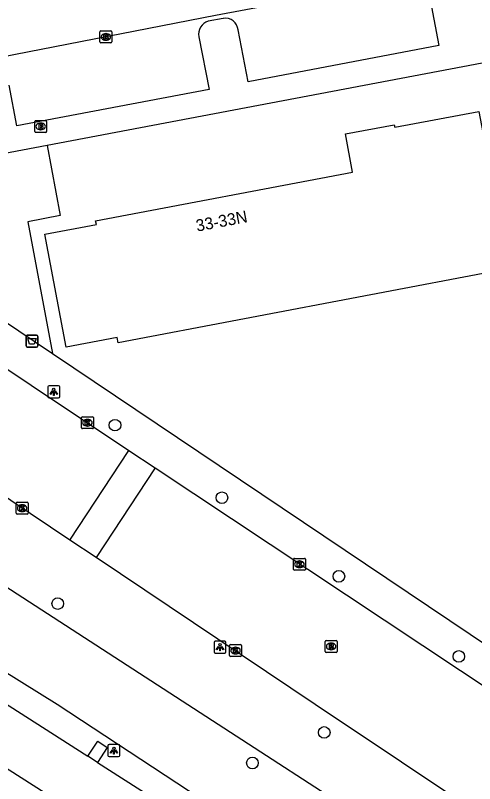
# Model space of a CAD drawing. Extents: x 158352 to 159489, y 383828 to 384597.
# Drawn here: x 158703.8 to 158742.5, y 383993.3 to 384058 of the extents above; entities that cross this region are included whole.
import ezdxf

# ---------------------------------------------------------------- set-up
doc = ezdxf.new("R2010")
doc.units = 0
for name, color, linetype in [('IMGEO_Afvalbak', 7, 'Continuous'), ('IMGEO_Berm_groen', 7, 'Continuous'), ('IMGEO_Boom', 7, 'Continuous'), ('IMGEO_Brandkraan', 7, 'Continuous'), ('IMGEO_Groenvoorziening', 7, 'Continuous'), ('IMGEO_Kolk', 7, 'Continuous'), ('IMGEO_Lichtpunt', 7, 'Continuous'), ('IMGEO_Pand', 7, 'Continuous'), ('IMGEO_Pand_nummerreeks', 7, 'Continuous'), ('IMGEO_Rijbaan_lokaal_open', 7, 'Continuous'), ('IMGEO_Rijbaan_regionaal_gesloten', 7, 'Continuous'), ('IMGEO_Rioolput', 7, 'Continuous'), ('IMGEO_Voetpad_open', 7, 'Continuous')]:
    doc.layers.add(name, color=color, linetype=linetype)

msp = doc.modelspace()

# ---------------------------------------------------------------- linework, layer by layer
at = {"layer": 'IMGEO_Afvalbak'}
for p, q in [((158704.724, 384030.203), (158704.724, 384031.003)), ((158704.724, 384031.003), (158704.724, 384030.203)), ((158704.824, 384031.103), (158705.614, 384031.103)), ((158705.614, 384031.103), (158704.824, 384031.103)), ((158705.714, 384031.003), (158705.714, 384030.203)), ((158705.714, 384030.203), (158705.714, 384031.003)), ((158705.614, 384030.103), (158704.824, 384030.103)), ((158704.824, 384030.103), (158705.614, 384030.103))]:
    msp.add_line(p, q, dxfattribs=at)
msp.add_lwpolyline([(158704.867, 384030.817), (158705.571, 384030.817), (158705.422, 384030.347), (158705.016, 384030.347), (158704.867, 384030.817)], dxfattribs=at)
for centre, start, end in [((158704.824, 384031.003), 90, 180), ((158704.824, 384031.003), 90, 180), ((158705.614, 384031.003), 0, 90), ((158705.614, 384031.003), 360, 90), ((158704.824, 384030.203), 180, 270), ((158704.824, 384030.203), 180, 270), ((158705.614, 384030.203), 270, 0), ((158705.614, 384030.203), 270, 0)]:
    msp.add_arc(centre, 0.1, start, end, dxfattribs=at)
at = {"layer": 'IMGEO_Berm_groen'}
msp.add_lwpolyline([(158809.728, 383931.93), (158795.981, 383941.779), (158765.871, 383961.56), (158707.358, 384000), (158677.929, 384018.316), (158661.741, 384028.584), (158651.483, 384034.675), (158626.962, 384050.112), (158614.378, 384057.858), (158613.62, 384057.184)], dxfattribs=at)
at = {"layer": 'IMGEO_Boom'}
for centre in [(158712.221, 384023.531), (158721.232, 384017.426), (158731.084, 384010.805), (158707.394, 384008.505), (158741.191, 384004.059), (158729.848, 383997.658), (158723.799, 383995.087)]:
    msp.add_circle(centre, 0.489, dxfattribs=at)
at = {"layer": 'IMGEO_Brandkraan'}
for p, q in [((158705.459, 384048.261), (158705.459, 384049.113)), ((158705.534, 384049.187), (158706.386, 384049.187)), ((158705.947, 384048.967), (158705.972, 384048.967)), ((158706.46, 384049.113), (158706.46, 384048.261)), ((158705.97, 384048.407), (158705.945, 384048.407)), ((158706.386, 384048.187), (158705.534, 384048.187))]:
    msp.add_line(p, q, dxfattribs=at)
for points in [[(158705.459, 384048.261), (158705.459, 384049.113)], [(158705.534, 384049.187), (158706.386, 384049.187)], [(158705.807, 384048.887), (158705.807, 384048.487), (158706.02, 384048.487)], [(158706.038, 384048.887), (158705.807, 384048.887)], [(158706.46, 384049.113), (158706.46, 384048.261)], [(158705.986, 384048.806), (158705.932, 384048.806), (158705.932, 384048.73)], [(158705.932, 384048.73), (158705.985, 384048.73)], [(158705.994, 384048.654), (158705.932, 384048.654), (158705.932, 384048.573)], [(158705.932, 384048.573), (158705.994, 384048.573)], [(158706.386, 384048.187), (158705.534, 384048.187)]]:
    msp.add_lwpolyline(points, dxfattribs=at)
for centre, radius, start, end in [((158705.536, 384049.111), 0.0765, 91.55205, 178.44795), ((158705.536, 384049.111), 0.0765, 91.55205, 178.44795), ((158706.042, 384048.742), 0.145, 59.4692, 91.53667), ((158706.067, 384048.789), 0.0922, 285.51372, 58.15012), ((158706.384, 384049.111), 0.0765, 1.55205, 88.44795), ((158706.384, 384049.111), 0.0765, 1.55205, 88.44795), ((158705.536, 384048.263), 0.0765, 181.55205, 268.44795), ((158705.536, 384048.263), 0.0765, 181.55205, 268.44795), ((158705.987, 384048.768), 0.0379, 267.82845, 90.93552), ((158705.995, 384048.613), 0.0404, 269.87594, 90.50774), ((158706.026, 384048.738), 0.251, 268.66757, 293.53466), ((158706.072, 384048.597), 0.105, 301.31148, 78.98903), ((158706.384, 384048.263), 0.0765, 271.55205, 358.44795), ((158706.384, 384048.263), 0.0765, 271.55205, 358.44795)]:
    msp.add_arc(centre, radius, start, end, dxfattribs=at)
for centre, major_axis, ratio, start_param, end_param in [((158705.946, 384048.687), (-0.387, 0.002), 0.722429, 4.712389, 7.853982), ((158705.971, 384048.687), (-0.39, 0.002), 0.717154, 1.570796, 4.712389)]:
    msp.add_ellipse(centre, major_axis=major_axis, ratio=ratio, start_param=start_param, end_param=end_param, dxfattribs=at)
at = {"layer": 'IMGEO_Groenvoorziening'}
for points in [[(158631.002, 384057.298), (158666.397, 384033.665), (158718.365, 384000), (158753.016, 383977.553), (158769.011, 383966.352)], [(158706.5, 384047.092), (158707.6, 384041.192), (158704.875, 384040.668), (158706.944, 384029.577)]]:
    msp.add_lwpolyline(points, dxfattribs=at)
at = {"layer": 'IMGEO_Kolk'}
for p, q in [((158710.954, 384055.8), (158710.954, 384056.652)), ((158711.029, 384056.726), (158711.881, 384056.726)), ((158711.955, 384056.652), (158711.955, 384055.8)), ((158711.442, 384056.506), (158711.467, 384056.506)), ((158711.881, 384055.726), (158711.029, 384055.726)), ((158711.465, 384055.946), (158711.44, 384055.946)), ((158709.397, 384023.313), (158709.397, 384024.165)), ((158709.472, 384024.239), (158710.324, 384024.239)), ((158709.885, 384024.019), (158709.91, 384024.019)), ((158710.398, 384024.165), (158710.398, 384023.313)), ((158710.324, 384023.239), (158709.472, 384023.239)), ((158709.908, 384023.459), (158709.883, 384023.459)), ((158703.896, 384016.118), (158703.896, 384016.97)), ((158703.971, 384017.044), (158704.823, 384017.044)), ((158704.384, 384016.824), (158704.409, 384016.824)), ((158704.897, 384016.97), (158704.897, 384016.118)), ((158704.823, 384016.044), (158703.971, 384016.044)), ((158704.407, 384016.264), (158704.382, 384016.264)), ((158727.258, 384011.392), (158727.258, 384012.244)), ((158727.333, 384012.318), (158728.185, 384012.318)), ((158727.746, 384012.098), (158727.771, 384012.098)), ((158728.259, 384012.244), (158728.259, 384011.392)), ((158727.769, 384011.538), (158727.744, 384011.538)), ((158728.185, 384011.318), (158727.333, 384011.318)), ((158721.878, 384004.127), (158721.878, 384004.979)), ((158721.953, 384005.053), (158722.805, 384005.053)), ((158722.879, 384004.979), (158722.879, 384004.127)), ((158722.389, 384004.273), (158722.364, 384004.273)), ((158722.366, 384004.833), (158722.391, 384004.833)), ((158722.805, 384004.053), (158721.953, 384004.053))]:
    msp.add_line(p, q, dxfattribs=at)
for points in [[(158710.954, 384055.8), (158710.954, 384056.652)], [(158711.029, 384056.726), (158711.881, 384056.726)], [(158711.955, 384056.652), (158711.955, 384055.8)], [(158711.275, 384056.426), (158711.398, 384056.426), (158711.398, 384056.275), (158711.528, 384056.426), (158711.692, 384056.426), (158711.546, 384056.275), (158711.699, 384056.026), (158711.547, 384056.026), (158711.462, 384056.19), (158711.398, 384056.123), (158711.398, 384056.026), (158711.275, 384056.026), (158711.275, 384056.426)], [(158711.881, 384055.726), (158711.029, 384055.726)], [(158709.397, 384023.313), (158709.397, 384024.165)], [(158709.472, 384024.239), (158710.324, 384024.239)], [(158709.718, 384023.939), (158709.841, 384023.939), (158709.841, 384023.788), (158709.971, 384023.939), (158710.135, 384023.939), (158709.989, 384023.788), (158710.142, 384023.539), (158709.99, 384023.539), (158709.905, 384023.703), (158709.841, 384023.636), (158709.841, 384023.539), (158709.718, 384023.539), (158709.718, 384023.939)], [(158710.398, 384024.165), (158710.398, 384023.313)], [(158710.324, 384023.239), (158709.472, 384023.239)], [(158703.896, 384016.118), (158703.896, 384016.97)], [(158703.971, 384017.044), (158704.823, 384017.044)], [(158704.217, 384016.744), (158704.34, 384016.744), (158704.34, 384016.593), (158704.47, 384016.744), (158704.634, 384016.744), (158704.488, 384016.593), (158704.641, 384016.344), (158704.489, 384016.344), (158704.404, 384016.508), (158704.34, 384016.441), (158704.34, 384016.344), (158704.217, 384016.344), (158704.217, 384016.744)], [(158704.897, 384016.97), (158704.897, 384016.118)], [(158704.823, 384016.044), (158703.971, 384016.044)], [(158727.258, 384011.392), (158727.258, 384012.244)], [(158727.333, 384012.318), (158728.185, 384012.318)], [(158727.579, 384012.018), (158727.702, 384012.018), (158727.702, 384011.867), (158727.832, 384012.018), (158727.996, 384012.018), (158727.85, 384011.867), (158728.003, 384011.618), (158727.851, 384011.618), (158727.766, 384011.782), (158727.702, 384011.715), (158727.702, 384011.618), (158727.579, 384011.618), (158727.579, 384012.018)], [(158728.259, 384012.244), (158728.259, 384011.392)], [(158728.185, 384011.318), (158727.333, 384011.318)], [(158721.878, 384004.127), (158721.878, 384004.979)], [(158721.953, 384005.053), (158722.805, 384005.053)], [(158722.879, 384004.979), (158722.879, 384004.127)], [(158722.199, 384004.753), (158722.322, 384004.753), (158722.322, 384004.602), (158722.452, 384004.753), (158722.616, 384004.753), (158722.47, 384004.602), (158722.623, 384004.353), (158722.471, 384004.353), (158722.386, 384004.517), (158722.322, 384004.45), (158722.322, 384004.353), (158722.199, 384004.353), (158722.199, 384004.753)], [(158722.805, 384004.053), (158721.953, 384004.053)]]:
    msp.add_lwpolyline(points, dxfattribs=at)
for centre, start, end in [((158711.031, 384056.65), 91.55205, 178.44795), ((158711.031, 384056.65), 91.55205, 178.44795), ((158711.879, 384056.65), 1.55205, 88.44795), ((158711.879, 384056.65), 1.55205, 88.44795), ((158711.031, 384055.802), 181.55205, 268.44795), ((158711.031, 384055.802), 181.55205, 268.44795), ((158711.879, 384055.802), 271.55205, 358.44795), ((158711.879, 384055.802), 271.55205, 358.44795), ((158709.474, 384024.163), 91.55205, 178.44795), ((158709.474, 384024.163), 91.55205, 178.44795), ((158710.322, 384024.163), 1.55205, 88.44795), ((158710.322, 384024.163), 1.55205, 88.44795), ((158709.474, 384023.315), 181.55205, 268.44795), ((158709.474, 384023.315), 181.55205, 268.44795), ((158710.322, 384023.315), 271.55205, 358.44795), ((158710.322, 384023.315), 271.55205, 358.44795), ((158703.973, 384016.968), 91.55205, 178.44795), ((158703.973, 384016.968), 91.55205, 178.44795), ((158704.821, 384016.968), 1.55205, 88.44795), ((158704.821, 384016.968), 1.55205, 88.44795), ((158703.973, 384016.12), 181.55205, 268.44795), ((158703.973, 384016.12), 181.55205, 268.44795), ((158704.821, 384016.12), 271.55205, 358.44795), ((158704.821, 384016.12), 271.55205, 358.44795), ((158727.335, 384012.242), 91.55205, 178.44795), ((158727.335, 384012.242), 91.55205, 178.44795), ((158728.183, 384012.242), 1.55205, 88.44795), ((158728.183, 384012.242), 1.55205, 88.44795), ((158727.335, 384011.394), 181.55205, 268.44795), ((158727.335, 384011.394), 181.55205, 268.44795), ((158728.183, 384011.394), 271.55205, 358.44795), ((158728.183, 384011.394), 271.55205, 358.44795), ((158721.955, 384004.977), 91.55205, 178.44795), ((158721.955, 384004.977), 91.55205, 178.44795), ((158722.803, 384004.977), 1.55205, 88.44795), ((158722.803, 384004.977), 1.55205, 88.44795), ((158721.955, 384004.129), 181.55205, 268.44795), ((158721.955, 384004.129), 181.55205, 268.44795), ((158722.803, 384004.129), 271.55205, 358.44795), ((158722.803, 384004.129), 271.55205, 358.44795)]:
    msp.add_arc(centre, 0.0765, start, end, dxfattribs=at)
for centre, major_axis, ratio, start_param, end_param in [((158711.441, 384056.226), (-0.387, 0.002), 0.722429, 4.712389, 7.853982), ((158711.466, 384056.226), (-0.39, 0.002), 0.717154, 1.570796, 4.712389), ((158709.884, 384023.739), (-0.387, 0.002), 0.722429, 4.712389, 7.853982), ((158709.909, 384023.739), (-0.39, 0.002), 0.717154, 1.570796, 4.712389), ((158704.383, 384016.544), (-0.387, 0.002), 0.722429, 4.712389, 7.853982), ((158704.408, 384016.544), (-0.39, 0.002), 0.717154, 1.570796, 4.712389), ((158727.745, 384011.818), (-0.387, 0.002), 0.722429, 4.712389, 7.853982), ((158727.77, 384011.818), (-0.39, 0.002), 0.717154, 1.570796, 4.712389), ((158722.365, 384004.553), (-0.387, 0.002), 0.722429, 4.712389, 7.853982), ((158722.39, 384004.553), (-0.39, 0.002), 0.717154, 1.570796, 4.712389)]:
    msp.add_ellipse(centre, major_axis=major_axis, ratio=ratio, start_param=start_param, end_param=end_param, dxfattribs=at)
at = {"layer": 'IMGEO_Lichtpunt'}
for p, q in [((158706.567, 384026.748), (158706.567, 384025.941)), ((158706.567, 384026.748), (158706.567, 384025.941)), ((158707.469, 384026.843), (158706.661, 384026.843)), ((158707.469, 384026.843), (158706.661, 384026.843)), ((158707.563, 384025.941), (158707.563, 384026.748)), ((158707.563, 384025.941), (158707.563, 384026.748)), ((158706.661, 384025.847), (158707.469, 384025.847)), ((158706.661, 384025.847), (158707.469, 384025.847)), ((158720.57, 384005.244), (158720.57, 384004.437)), ((158720.57, 384005.244), (158720.57, 384004.437)), ((158721.472, 384005.339), (158720.664, 384005.339)), ((158721.472, 384005.339), (158720.664, 384005.339)), ((158721.566, 384004.437), (158721.566, 384005.244)), ((158721.566, 384004.437), (158721.566, 384005.244)), ((158720.664, 384004.343), (158721.472, 384004.343)), ((158720.664, 384004.343), (158721.472, 384004.343)), ((158711.627, 383996.535), (158711.627, 383995.728)), ((158711.627, 383996.535), (158711.627, 383995.728)), ((158712.529, 383996.63), (158711.721, 383996.63)), ((158712.529, 383996.63), (158711.721, 383996.63)), ((158712.623, 383995.728), (158712.623, 383996.535)), ((158712.623, 383995.728), (158712.623, 383996.535)), ((158711.721, 383995.634), (158712.529, 383995.634)), ((158711.721, 383995.634), (158712.529, 383995.634))]:
    msp.add_line(p, q, dxfattribs=at)
for points in [[(158706.941, 384026.412), (158706.98, 384026.384), (158706.792, 384026.122), (158706.754, 384026.149), (158706.941, 384026.412)], [(158707.043, 384026.364), (158707.09, 384026.364), (158707.09, 384026.042), (158707.043, 384026.042), (158707.043, 384026.364)], [(158707.153, 384026.384), (158707.191, 384026.411), (158707.378, 384026.149), (158707.339, 384026.121), (158707.153, 384026.384)], [(158720.944, 384004.908), (158720.983, 384004.88), (158720.795, 384004.618), (158720.757, 384004.645), (158720.944, 384004.908)], [(158721.046, 384004.86), (158721.093, 384004.86), (158721.093, 384004.538), (158721.046, 384004.538), (158721.046, 384004.86)], [(158721.156, 384004.88), (158721.194, 384004.907), (158721.381, 384004.645), (158721.342, 384004.617), (158721.156, 384004.88)], [(158712.001, 383996.199), (158712.04, 383996.171), (158711.852, 383995.909), (158711.814, 383995.936), (158712.001, 383996.199)], [(158712.103, 383996.151), (158712.15, 383996.151), (158712.15, 383995.829), (158712.103, 383995.829), (158712.103, 383996.151)], [(158712.213, 383996.171), (158712.251, 383996.198), (158712.438, 383995.936), (158712.399, 383995.908), (158712.213, 383996.171)]]:
    msp.add_lwpolyline(points, dxfattribs=at)
for centre in [(158707.066, 384026.546), (158721.069, 384005.042), (158712.126, 383996.333)]:
    msp.add_circle(centre, 0.0994, dxfattribs=at)
for centre, start, end in [((158706.661, 384026.748), 90, 180), ((158706.661, 384026.748), 90, 180), ((158707.469, 384026.748), 0, 90), ((158707.469, 384026.748), 0, 90), ((158706.661, 384025.941), 180, 270), ((158706.661, 384025.941), 180, 270), ((158707.469, 384025.941), 270, 0), ((158707.469, 384025.941), 270, 360), ((158720.664, 384005.244), 90, 180), ((158720.664, 384005.244), 90, 180), ((158721.472, 384005.244), 0, 90), ((158721.472, 384005.244), 0, 90), ((158720.664, 384004.437), 180, 270), ((158720.664, 384004.437), 180, 270), ((158721.472, 384004.437), 270, 0), ((158721.472, 384004.437), 270, 360), ((158711.721, 383996.535), 90, 180), ((158711.721, 383996.535), 90, 180), ((158712.529, 383996.535), 0, 90), ((158712.529, 383996.535), 0, 90), ((158711.721, 383995.728), 180, 270), ((158711.721, 383995.728), 180, 270), ((158712.529, 383995.728), 270, 0), ((158712.529, 383995.728), 270, 360)]:
    msp.add_arc(centre, 0.0946, start, end, dxfattribs=at)
at = {"layer": 'IMGEO_Pand'}
msp.add_lwpolyline([(158745.394, 384036.703), (158744.412, 384036.517), (158712.482, 384030.473), (158712.4, 384030.906), (158708.117, 384030.096), (158706.317, 384039.604), (158710.653, 384040.424), (158710.592, 384040.751), (158732.242, 384044.849), (158731.635, 384048.058), (158735.746, 384048.836), (158735.788, 384048.612), (158742.886, 384049.955), (158745.336, 384037.008), (158745.394, 384036.703)], dxfattribs=at)
at = {"layer": 'IMGEO_Rijbaan_lokaal_open'}
for points in [[(158739.033, 384061.474), (158720.699, 384058.019), (158698.056, 384053.63)], [(158688.754, 384037.85), (158713.384, 384021.411)], [(158708.423, 384013.859), (158683.45, 384030.599), (158676.121, 384035.659)], [(158708.423, 384013.859), (158713.384, 384021.411)], [(158713.384, 384021.411), (158715.596, 384019.935)], [(158715.596, 384019.935), (158710.634, 384012.378)], [(158715.596, 384019.935), (158744.584, 384000.725), (158747.04, 383999.013), (158767.638, 383985.057), (158770.642, 383983.042)], [(158710.634, 384012.378), (158708.423, 384013.859)], [(158765.611, 383975.61), (158729.099, 384000), (158710.634, 384012.378)], [(158709.941, 383995.652), (158710.778, 383996.936), (158711.571, 383996.395), (158710.741, 383995.129)]]:
    msp.add_lwpolyline(points, dxfattribs=at)
at = {"layer": 'IMGEO_Rijbaan_regionaal_gesloten'}
for points in [[(158809.311, 383924.969), (158764.39, 383955.088), (158755.227, 383961.2), (158745.974, 383967.224), (158723.089, 383981.844), (158660.628, 384021.748)], [(158693.84, 384005.947), (158709.941, 383995.652)], [(158710.741, 383995.129), (158709.941, 383995.652)], [(158710.741, 383995.129), (158725.822, 383985.49), (158726.831, 383984.845)]]:
    msp.add_lwpolyline(points, dxfattribs=at)
at = {"layer": 'IMGEO_Rioolput'}
for p, q in [((158729.927, 384004.476), (158729.927, 384005.328)), ((158730.002, 384005.402), (158730.854, 384005.402)), ((158730.415, 384005.182), (158730.44, 384005.182)), ((158730.928, 384005.328), (158730.928, 384004.476)), ((158730.854, 384004.402), (158730.002, 384004.402)), ((158730.438, 384004.622), (158730.413, 384004.622))]:
    msp.add_line(p, q, dxfattribs=at)
for points in [[(158729.927, 384004.476), (158729.927, 384005.328)], [(158730.002, 384005.402), (158730.854, 384005.402)], [(158730.516, 384005.1), (158730.264, 384005.102), (158730.264, 384004.702)], [(158730.264, 384004.702), (158730.388, 384004.702), (158730.388, 384004.864), (158730.399, 384004.864)], [(158730.442, 384005.021), (158730.388, 384005.021), (158730.388, 384004.94)], [(158730.388, 384004.94), (158730.44, 384004.94)], [(158730.928, 384005.328), (158730.928, 384004.476)], [(158730.854, 384004.402), (158730.002, 384004.402)], [(158730.446, 384004.835), (158730.517, 384004.702), (158730.657, 384004.702), (158730.592, 384004.828)]]:
    msp.add_lwpolyline(points, dxfattribs=at)
for centre, radius, start, end in [((158730.004, 384005.326), 0.0765, 91.55205, 178.44795), ((158730.004, 384005.326), 0.0765, 91.55205, 178.44795), ((158730.398, 384004.811), 0.0533, 26.02933, 88.69889), ((158730.424, 384005.129), 0.19, 274.7715, 282.96867), ((158730.448, 384004.925), 0.0964, 77.00612, 93.18647), ((158730.462, 384004.982), 0.0378, 276.66336, 79.67722), ((158730.515, 384004.99), 0.109, 350.36119, 89.41601), ((158730.513, 384004.99), 0.112, 277.58423, 350.98172), ((158730.497, 384004.775), 0.108, 29.51342, 73.79051), ((158730.852, 384005.326), 0.0765, 1.55205, 88.44795), ((158730.852, 384005.326), 0.0765, 1.55205, 88.44795), ((158730.004, 384004.478), 0.0765, 181.55205, 268.44795), ((158730.004, 384004.478), 0.0765, 181.55205, 268.44795), ((158730.852, 384004.478), 0.0765, 271.55205, 358.44795), ((158730.852, 384004.478), 0.0765, 271.55205, 358.44795)]:
    msp.add_arc(centre, radius, start, end, dxfattribs=at)
for centre, major_axis, ratio, start_param, end_param in [((158730.414, 384004.902), (-0.387, 0.002), 0.722429, 4.712389, 7.853982), ((158730.439, 384004.902), (-0.39, 0.002), 0.717154, 1.570796, 4.712389)]:
    msp.add_ellipse(centre, major_axis=major_axis, ratio=ratio, start_param=start_param, end_param=end_param, dxfattribs=at)
at = {"layer": 'IMGEO_Voetpad_open'}
for points in [[(158739.033, 384061.474), (158739.103, 384061.107), (158738.477, 384060.994), (158739.513, 384055.49), (158723.437, 384052.435), (158722.585, 384056.811)], [(158778.184, 384060.662), (158706.5, 384047.092)], [(158721.348, 384057.781), (158720.08, 384057.545)], [(158719.289, 384056.233), (158720.153, 384051.806), (158703.937, 384048.751), (158703.307, 384052.163)], [(158706.5, 384047.092), (158698.177, 384045.516)], [(158698.21, 384035.434), (158698.428, 384035.301), (158706.944, 384029.577)], [(158706.944, 384029.577), (158750.948, 384000), (158759.062, 383994.546)]]:
    msp.add_lwpolyline(points, dxfattribs=at)
for centre, radius, start, end in [((158720.426, 384056.442), 1.156, 107.40773, 190.42103), ((158721.546, 384056.759), 1.041, 2.85017, 100.94592)]:
    msp.add_arc(centre, radius, start, end, dxfattribs=at)

# ---------------------------------------------------------------- texts
at = {"layer": 'IMGEO_Pand_nummerreeks'}
msp.add_text('33-33N', height=1, rotation=10.72004, dxfattribs=at).set_placement((158719.136, 384039.824))

doc.saveas('drawing.dxf')
